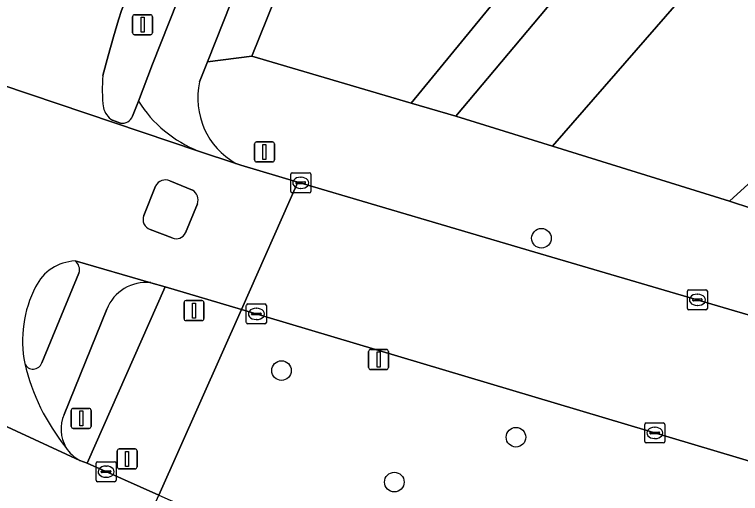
# Model space of a CAD drawing. Extents: x 160349 to 161355, y 381727 to 382854.
# Drawn here: x 160665.85 to 160702.07, y 381902.29 to 381926.2 of the extents above; entities that cross this region are included whole.
import ezdxf

# ---------------------------------------------------------------- set-up
doc = ezdxf.new("R2010")
doc.units = 0
for name, color, linetype in [('IMGEO_Berm_groen', 7, 'Continuous'), ('IMGEO_Boom', 7, 'Continuous'), ('IMGEO_Fietspad_open', 7, 'Continuous'), ('IMGEO_Groenvoorziening', 7, 'Continuous'), ('IMGEO_Kolk', 7, 'Continuous'), ('IMGEO_Lichtmast', 7, 'Continuous'), ('IMGEO_Rijbaan_lokaal_gesloten', 7, 'Continuous'), ('IMGEO_Rijbaan_lokaal_open', 7, 'Continuous'), ('IMGEO_Rijbaan_regionaal_gesloten', 7, 'Continuous'), ('IMGEO_Verkeerseiland_gesloten', 7, 'Continuous'), ('IMGEO_Verkeerseiland_open', 7, 'Continuous'), ('IMGEO_Verkeersregelinstallatiepaal', 7, 'Continuous'), ('IMGEO_Voetpad_halfverhard', 7, 'Continuous'), ('IMGEO_Voetpad_open', 7, 'Continuous')]:
    doc.layers.add(name, color=color, linetype=linetype)

msp = doc.modelspace()

# ---------------------------------------------------------------- linework, layer by layer
at = {"layer": 'IMGEO_Berm_groen'}
msp.add_lwpolyline([(160824.304, 381867.688), (160819.275, 381869.125), (160815.643, 381870.203), (160710.934, 381901.384), (160677.174, 381911.473), (160673.041, 381902.206), (160697.175, 381891.554), (160719.115, 381882.137)], dxfattribs=at)
at = {"layer": 'IMGEO_Boom'}
for centre in [(160692.142, 381915.027), (160679.17, 381908.421), (160690.869, 381905.095), (160684.8, 381902.854)]:
    msp.add_circle(centre, 0.489, dxfattribs=at)
at = {"layer": 'IMGEO_Fietspad_open'}
for points in [[(160675.082, 381922.833), (160675.478, 381923.832), (160700.334, 381986.543)], [(160697.241, 381985.329), (160696.896, 381984.332), (160696.781, 381984.374), (160672.733, 381923.718), (160672.029, 381921.876)], [(160675.036, 381919.383), (160676.897, 381918.763)], [(160672.648, 381912.81), (160668.867, 381913.893)], [(160669.062, 381913.291), (160667.212, 381908.808)], [(160668.326, 381906.225), (160670.446, 381911.483)]]:
    msp.add_lwpolyline(points, dxfattribs=at)
for centre, radius, start, end in [((160678.731, 381922.021), 3.739, 167.4512, 240.6174), ((160677.296, 381925.168), 6.211, 212.0121, 248.666), ((160668.559, 381913.461), 0.531, 341.3872, 54.5092), ((160672.424, 381910.692), 2.13, 83.9572, 158.192), ((160666.778, 381908.945), 0.455, 201.8804, 342.5351), ((160676.59, 381911.2), 10.517, 193.3307, 218.9875), ((160669.978, 381905.491), 1.808, 156.0482, 210.1568)]:
    msp.add_arc(centre, radius, start, end, dxfattribs=at)
at = {"layer": 'IMGEO_Groenvoorziening'}
for points in [[(160713.126, 381951.198), (160687.876, 381921.119), (160692.7, 381919.619), (160720.104, 381951.115), (160745.256, 381970.771), (160740.787, 381973.103), (160722.158, 381959.401)], [(160742.562, 381946.583), (160784.463, 381948.856), (160784.875, 381948.991), (160785.29, 381949.403), (160745.256, 381970.771), (160720.104, 381951.115), (160692.7, 381919.619), (160701.529, 381916.873), (160703.013, 381918.224), (160702.637, 381918.693), (160703.65, 381919.616), (160704.036, 381919.156), (160707.061, 381921.911), (160728.881, 381942.036), (160727.68, 381942.609), (160726.588, 381943.368)]]:
    msp.add_lwpolyline(points, dxfattribs=at)
msp.add_lwpolyline([(160685.638, 381921.777), (160693.182, 381930.982), (160682.21, 381935.356), (160677.695, 381924.114)], close=True, dxfattribs=at)
at = {"layer": 'IMGEO_Kolk'}
for p, q in [((160679.63, 381917.368), (160679.63, 381918.22)), ((160679.705, 381918.294), (160680.557, 381918.294)), ((160680.631, 381918.22), (160680.631, 381917.368)), ((160679.889, 381917.788), (160679.889, 381917.8)), ((160680.327, 381917.751), (160679.929, 381917.751)), ((160679.932, 381917.837), (160680.33, 381917.837)), ((160680.118, 381918.074), (160680.143, 381918.074)), ((160680.373, 381917.8), (160680.373, 381917.788)), ((160680.141, 381917.514), (160680.116, 381917.514)), ((160680.557, 381917.294), (160679.705, 381917.294)), ((160699.422, 381911.527), (160699.422, 381912.379)), ((160699.497, 381912.453), (160700.349, 381912.453)), ((160700.423, 381912.379), (160700.423, 381911.527)), ((160699.681, 381911.947), (160699.681, 381911.959)), ((160699.724, 381911.996), (160700.122, 381911.996)), ((160699.91, 381912.233), (160699.935, 381912.233)), ((160700.165, 381911.959), (160700.165, 381911.947)), ((160677.415, 381910.824), (160677.415, 381911.676)), ((160677.49, 381911.75), (160678.342, 381911.75)), ((160678.416, 381911.676), (160678.416, 381910.824)), ((160700.119, 381911.91), (160699.721, 381911.91)), ((160699.933, 381911.673), (160699.908, 381911.673)), ((160677.674, 381911.244), (160677.674, 381911.256)), ((160678.112, 381911.207), (160677.714, 381911.207)), ((160677.717, 381911.293), (160678.115, 381911.293)), ((160677.903, 381911.53), (160677.928, 381911.53)), ((160678.158, 381911.256), (160678.158, 381911.244)), ((160700.349, 381911.453), (160699.497, 381911.453)), ((160677.926, 381910.97), (160677.901, 381910.97)), ((160678.342, 381910.75), (160677.49, 381910.75)), ((160697.371, 381905.809), (160698.223, 381905.809)), ((160697.296, 381904.883), (160697.296, 381905.735)), ((160697.784, 381905.589), (160697.809, 381905.589)), ((160698.297, 381905.735), (160698.297, 381904.883)), ((160697.555, 381905.303), (160697.555, 381905.315)), ((160697.993, 381905.266), (160697.595, 381905.266)), ((160697.598, 381905.352), (160697.996, 381905.352)), ((160698.039, 381905.315), (160698.039, 381905.303)), ((160698.223, 381904.809), (160697.371, 381904.809)), ((160697.807, 381905.029), (160697.782, 381905.029)), ((160669.917, 381902.946), (160669.917, 381903.798)), ((160669.992, 381903.872), (160670.844, 381903.872)), ((160670.405, 381903.652), (160670.43, 381903.652)), ((160670.918, 381903.798), (160670.918, 381902.946)), ((160670.176, 381903.366), (160670.176, 381903.378)), ((160670.614, 381903.329), (160670.216, 381903.329)), ((160670.219, 381903.415), (160670.617, 381903.415)), ((160670.66, 381903.378), (160670.66, 381903.366)), ((160670.428, 381903.092), (160670.403, 381903.092)), ((160670.844, 381902.872), (160669.992, 381902.872))]:
    msp.add_line(p, q, dxfattribs=at)
for points in [[(160679.63, 381917.368), (160679.63, 381918.22)], [(160679.705, 381918.294), (160680.557, 381918.294)], [(160680.631, 381918.22), (160680.631, 381917.368)], [(160680.557, 381917.294), (160679.705, 381917.294)], [(160699.422, 381911.527), (160699.422, 381912.379)], [(160699.497, 381912.453), (160700.349, 381912.453)], [(160700.423, 381912.379), (160700.423, 381911.527)], [(160677.415, 381910.824), (160677.415, 381911.676)], [(160677.49, 381911.75), (160678.342, 381911.75)], [(160678.416, 381911.676), (160678.416, 381910.824)], [(160700.349, 381911.453), (160699.497, 381911.453)], [(160678.342, 381910.75), (160677.49, 381910.75)], [(160697.371, 381905.809), (160698.223, 381905.809)], [(160697.296, 381904.883), (160697.296, 381905.735)], [(160698.297, 381905.735), (160698.297, 381904.883)], [(160698.223, 381904.809), (160697.371, 381904.809)], [(160669.917, 381902.946), (160669.917, 381903.798)], [(160669.992, 381903.872), (160670.844, 381903.872)], [(160670.918, 381903.798), (160670.918, 381902.946)], [(160670.844, 381902.872), (160669.992, 381902.872)]]:
    msp.add_lwpolyline(points, dxfattribs=at)
for centre, radius, start, end in [((160679.707, 381918.218), 0.0765, 91.552, 178.448), ((160679.707, 381918.218), 0.0765, 91.552, 178.448), ((160680.555, 381918.218), 0.0765, 1.552, 88.448), ((160680.555, 381918.218), 0.0765, 1.552, 88.448), ((160679.929, 381917.797), 0.0403, 85.8775, 175.7526), ((160679.926, 381917.787), 0.0366, 178.938, 274.7102), ((160680.33, 381917.794), 0.043, 264.8664, 352.4533), ((160680.334, 381917.799), 0.0386, 1.7309, 96.639), ((160679.707, 381917.37), 0.0765, 181.552, 268.448), ((160679.707, 381917.37), 0.0765, 181.552, 268.448), ((160680.555, 381917.37), 0.0765, 271.552, 358.448), ((160680.555, 381917.37), 0.0765, 271.552, 358.448), ((160699.499, 381912.377), 0.0765, 91.552, 178.448), ((160699.499, 381912.377), 0.0765, 91.552, 178.448), ((160700.347, 381912.377), 0.0765, 1.552, 88.448), ((160700.347, 381912.377), 0.0765, 1.552, 88.448), ((160699.721, 381911.956), 0.0403, 85.8775, 175.7526), ((160699.718, 381911.946), 0.0366, 178.938, 274.7102), ((160700.122, 381911.953), 0.043, 264.8664, 352.4533), ((160700.126, 381911.958), 0.0386, 1.7309, 96.639), ((160677.492, 381911.674), 0.0765, 91.552, 178.448), ((160677.492, 381911.674), 0.0765, 91.552, 178.448), ((160678.34, 381911.674), 0.0765, 1.552, 88.448), ((160678.34, 381911.674), 0.0765, 1.552, 88.448), ((160677.714, 381911.253), 0.0403, 85.8775, 175.7526), ((160677.711, 381911.243), 0.0366, 178.938, 274.7102), ((160678.115, 381911.25), 0.043, 264.8664, 352.4533), ((160678.119, 381911.255), 0.0386, 1.7309, 96.639), ((160699.499, 381911.529), 0.0765, 181.552, 268.448), ((160699.499, 381911.529), 0.0765, 181.552, 268.448), ((160700.347, 381911.529), 0.0765, 271.552, 358.448), ((160700.347, 381911.529), 0.0765, 271.552, 358.448), ((160677.492, 381910.826), 0.0765, 181.552, 268.448), ((160677.492, 381910.826), 0.0765, 181.552, 268.448), ((160678.34, 381910.826), 0.0765, 271.552, 358.448), ((160678.34, 381910.826), 0.0765, 271.552, 358.448), ((160697.373, 381905.733), 0.0765, 91.552, 178.448), ((160697.373, 381905.733), 0.0765, 91.552, 178.448), ((160698.221, 381905.733), 0.0765, 1.552, 88.448), ((160698.221, 381905.733), 0.0765, 1.552, 88.448), ((160697.595, 381905.312), 0.0403, 85.8775, 175.7526), ((160697.592, 381905.302), 0.0366, 178.938, 274.7102), ((160697.996, 381905.309), 0.043, 264.8664, 352.4533), ((160698, 381905.314), 0.0386, 1.7309, 96.639), ((160697.373, 381904.885), 0.0765, 181.552, 268.448), ((160697.373, 381904.885), 0.0765, 181.552, 268.448), ((160698.221, 381904.885), 0.0765, 271.552, 358.448), ((160698.221, 381904.885), 0.0765, 271.552, 358.448), ((160669.994, 381903.796), 0.0765, 91.552, 178.448), ((160669.994, 381903.796), 0.0765, 91.552, 178.448), ((160670.842, 381903.796), 0.0765, 1.552, 88.448), ((160670.842, 381903.796), 0.0765, 1.552, 88.448), ((160670.216, 381903.375), 0.0403, 85.8775, 175.7526), ((160670.213, 381903.365), 0.0366, 178.938, 274.7102), ((160670.617, 381903.372), 0.043, 264.8664, 352.4533), ((160670.621, 381903.377), 0.0386, 1.7309, 96.639), ((160669.994, 381902.948), 0.0765, 181.552, 268.448), ((160669.994, 381902.948), 0.0765, 181.552, 268.448), ((160670.842, 381902.948), 0.0765, 271.552, 358.448), ((160670.842, 381902.948), 0.0765, 271.552, 358.448)]:
    msp.add_arc(centre, radius, start, end, dxfattribs=at)
for centre, major_axis, ratio, start_param, end_param in [((160680.117, 381917.794), (-0.387, 0.002), 0.722429, 4.712389, 7.853982), ((160680.142, 381917.794), (-0.39, 0.002), 0.717154, 1.570796, 4.712389), ((160699.909, 381911.953), (-0.387, 0.002), 0.722429, 4.712389, 7.853982), ((160699.934, 381911.953), (-0.39, 0.002), 0.717154, 1.570796, 4.712389), ((160677.902, 381911.25), (-0.387, 0.002), 0.722429, 4.712389, 7.853982), ((160677.927, 381911.25), (-0.39, 0.002), 0.717154, 1.570796, 4.712389), ((160697.783, 381905.309), (-0.387, 0.002), 0.722429, 4.712389, 7.853982), ((160697.808, 381905.309), (-0.39, 0.002), 0.717154, 1.570796, 4.712389), ((160670.404, 381903.372), (-0.387, 0.002), 0.722429, 4.712389, 7.853982), ((160670.429, 381903.372), (-0.39, 0.002), 0.717154, 1.570796, 4.712389)]:
    msp.add_ellipse(centre, major_axis=major_axis, ratio=ratio, start_param=start_param, end_param=end_param, dxfattribs=at)
at = {"layer": 'IMGEO_Lichtmast'}
for p, q in [((160683.617, 381909.474), (160684.407, 381909.474)), ((160684.407, 381909.474), (160683.617, 381909.474)), ((160683.517, 381908.574), (160683.517, 381909.374)), ((160683.517, 381909.374), (160683.517, 381908.574)), ((160684.507, 381909.374), (160684.507, 381908.574)), ((160684.507, 381908.574), (160684.507, 381909.374)), ((160684.407, 381908.474), (160683.617, 381908.474)), ((160683.617, 381908.474), (160684.407, 381908.474))]:
    msp.add_line(p, q, dxfattribs=at)
msp.add_lwpolyline([(160683.937, 381909.349), (160684.087, 381909.349), (160684.087, 381908.599), (160683.937, 381908.599), (160683.937, 381909.349)], dxfattribs=at)
for centre, start, end in [((160683.617, 381909.374), 90, 180), ((160683.617, 381909.374), 90, 180), ((160684.407, 381909.374), 0, 90), ((160684.407, 381909.374), 360, 90), ((160683.617, 381908.574), 180, 270), ((160683.617, 381908.574), 180, 270), ((160684.407, 381908.574), 270, 0), ((160684.407, 381908.574), 270, 0)]:
    msp.add_arc(centre, 0.1, start, end, dxfattribs=at)
at = {"layer": 'IMGEO_Rijbaan_lokaal_gesloten'}
for points in [[(160670.257, 381923.151), (160670.517, 381924.139), (160670.779, 381925.086), (160671.039, 381925.931), (160671.18, 381926.391), (160684.085, 381958.678), (160684.139, 381958.813), (160686.704, 381965.266), (160688.962, 381970.988), (160693.485, 381982.257), (160696.356, 381989.471), (160695.918, 381990.254)], [(160653.901, 381926.491), (160675.036, 381919.383)], [(160672.029, 381921.876), (160671.741, 381921.122)], [(160671.129, 381920.775), (160670.73, 381920.923)]]:
    msp.add_lwpolyline(points, dxfattribs=at)
for centre, radius, start, end in [((160677.775, 381922.46), 7.55, 174.7457, 186.9656), ((160677.296, 381925.168), 6.211, 212.0121, 248.666), ((160671.301, 381921.809), 1.054, 194.555, 237.1809), ((160671.217, 381921.333), 0.565, 261.0247, 338.0812)]:
    msp.add_arc(centre, radius, start, end, dxfattribs=at)
at = {"layer": 'IMGEO_Rijbaan_lokaal_open'}
for points in [[(160668.867, 381913.893), (160672.648, 381912.81), (160673.357, 381912.607), (160677.174, 381911.473), (160679.993, 381917.834), (160677.146, 381918.679), (160676.897, 381918.763), (160675.036, 381919.383), (160653.901, 381926.491)], [(160673.602, 381917.886), (160674.721, 381917.429)], [(160703.301, 381910.962), (160691.804, 381914.329), (160679.993, 381917.834), (160677.174, 381911.473), (160710.934, 381901.384), (160815.643, 381870.203), (160819.275, 381869.125), (160824.304, 381867.688)], [(160672.299, 381916.157), (160672.886, 381917.636)], [(160674.976, 381916.75), (160674.383, 381915.297)], [(160673.72, 381915.042), (160672.615, 381915.47)], [(160650.605, 381913.428), (160646.282, 381914.496), (160669.106, 381903.933)]]:
    msp.add_lwpolyline(points, dxfattribs=at)
for centre, radius, start, end in [((160673.369, 381917.403), 0.537, 64.2776, 154.217), ((160674.443, 381916.937), 0.565, 340.6269, 60.5406), ((160672.772, 381915.959), 0.513, 157.2624, 252.1397), ((160673.914, 381915.527), 0.522, 248.1672, 333.9078), ((160668.971, 381911.585), 2.31, 92.5885, 153.8328), ((160672.14, 381909.909), 5.894, 152.7924, 191.0941), ((160676.59, 381911.2), 10.517, 193.3307, 218.9875), ((160669.929, 381905.5), 1.77, 211.211, 242.2915)]:
    msp.add_arc(centre, radius, start, end, dxfattribs=at)
at = {"layer": 'IMGEO_Rijbaan_regionaal_gesloten'}
msp.add_lwpolyline([(160666.389, 381898.593), (160667.048, 381898.322), (160670.634, 381896.725), (160671.637, 381899.009), (160673.041, 381902.206), (160669.467, 381903.793), (160669.106, 381903.933), (160646.282, 381914.496), (160644.778, 381911.361), (160643.255, 381908.186), (160641.93, 381905.424), (160643.427, 381904.706), (160646.098, 381903.448)], dxfattribs=at)
at = {"layer": 'IMGEO_Verkeerseiland_gesloten'}
msp.add_lwpolyline([(160667.212, 381908.808), (160669.062, 381913.291)], dxfattribs=at)
for centre, radius, start, end in [((160668.971, 381911.585), 2.31, 92.5885, 153.8328), ((160668.559, 381913.461), 0.531, 341.3872, 54.5092), ((160672.14, 381909.909), 5.894, 152.7924, 191.0941), ((160666.778, 381908.945), 0.455, 201.8804, 342.5351)]:
    msp.add_arc(centre, radius, start, end, dxfattribs=at)
at = {"layer": 'IMGEO_Verkeerseiland_open'}
for points in [[(160695.918, 381990.254), (160696.356, 381989.471), (160693.485, 381982.257), (160688.962, 381970.988), (160686.704, 381965.266), (160684.139, 381958.813), (160684.085, 381958.678), (160671.18, 381926.391), (160671.039, 381925.931), (160670.779, 381925.086), (160670.517, 381924.139), (160670.257, 381923.151)], [(160671.741, 381921.122), (160672.029, 381921.876), (160672.733, 381923.718), (160696.781, 381984.374)], [(160670.73, 381920.923), (160671.129, 381920.775)], [(160674.721, 381917.429), (160673.602, 381917.886)], [(160672.886, 381917.636), (160672.299, 381916.157)], [(160674.383, 381915.297), (160674.976, 381916.75)], [(160672.615, 381915.47), (160673.72, 381915.042)], [(160669.106, 381903.933), (160669.467, 381903.793), (160673.357, 381912.607), (160672.648, 381912.81)], [(160670.446, 381911.483), (160668.326, 381906.225)]]:
    msp.add_lwpolyline(points, dxfattribs=at)
for centre, radius, start, end in [((160677.775, 381922.46), 7.55, 174.7457, 186.9656), ((160671.301, 381921.809), 1.054, 194.555, 237.1809), ((160671.217, 381921.333), 0.565, 261.0247, 338.0812), ((160673.369, 381917.403), 0.537, 64.2776, 154.217), ((160674.443, 381916.937), 0.565, 340.6269, 60.5406), ((160672.772, 381915.959), 0.513, 157.2624, 252.1397), ((160673.914, 381915.527), 0.522, 248.1672, 333.9078), ((160672.424, 381910.692), 2.13, 83.9572, 158.192), ((160669.978, 381905.491), 1.808, 156.0482, 210.1568), ((160669.929, 381905.5), 1.77, 211.211, 242.2915)]:
    msp.add_arc(centre, radius, start, end, dxfattribs=at)
at = {"layer": 'IMGEO_Verkeersregelinstallatiepaal'}
for p, q in [((160671.74, 381925.289), (160671.74, 381926.089)), ((160671.74, 381926.089), (160671.74, 381925.289)), ((160671.84, 381926.189), (160672.63, 381926.189)), ((160672.63, 381926.189), (160671.84, 381926.189)), ((160672.73, 381926.089), (160672.73, 381925.289)), ((160672.73, 381925.289), (160672.73, 381926.089)), ((160672.63, 381925.189), (160671.84, 381925.189)), ((160671.84, 381925.189), (160672.63, 381925.189)), ((160677.825, 381918.937), (160677.825, 381919.737)), ((160677.825, 381919.737), (160677.825, 381918.937)), ((160677.925, 381919.837), (160678.715, 381919.837)), ((160678.715, 381919.837), (160677.925, 381919.837)), ((160678.815, 381919.737), (160678.815, 381918.937)), ((160678.815, 381918.937), (160678.815, 381919.737)), ((160678.715, 381918.837), (160677.925, 381918.837)), ((160677.925, 381918.837), (160678.715, 381918.837)), ((160674.308, 381911.017), (160674.308, 381911.817)), ((160674.308, 381911.817), (160674.308, 381911.017)), ((160674.408, 381911.917), (160675.198, 381911.917)), ((160675.198, 381911.917), (160674.408, 381911.917)), ((160675.298, 381911.817), (160675.298, 381911.017)), ((160675.298, 381911.017), (160675.298, 381911.817)), ((160675.198, 381910.917), (160674.408, 381910.917)), ((160674.408, 381910.917), (160675.198, 381910.917)), ((160668.78, 381906.535), (160669.57, 381906.535)), ((160669.57, 381906.535), (160668.78, 381906.535)), ((160668.68, 381905.635), (160668.68, 381906.435)), ((160668.68, 381906.435), (160668.68, 381905.635)), ((160669.67, 381906.435), (160669.67, 381905.635)), ((160669.67, 381905.635), (160669.67, 381906.435)), ((160669.57, 381905.535), (160668.78, 381905.535)), ((160668.78, 381905.535), (160669.57, 381905.535)), ((160670.972, 381903.614), (160670.972, 381904.414)), ((160670.972, 381904.414), (160670.972, 381903.614)), ((160671.072, 381904.514), (160671.862, 381904.514)), ((160671.862, 381904.514), (160671.072, 381904.514)), ((160671.962, 381904.414), (160671.962, 381903.614)), ((160671.962, 381903.614), (160671.962, 381904.414)), ((160671.862, 381903.514), (160671.072, 381903.514)), ((160671.072, 381903.514), (160671.862, 381903.514))]:
    msp.add_line(p, q, dxfattribs=at)
for points in [[(160672.16, 381926.064), (160672.31, 381926.064), (160672.31, 381925.314), (160672.16, 381925.314), (160672.16, 381926.064)], [(160678.245, 381919.712), (160678.395, 381919.712), (160678.395, 381918.962), (160678.245, 381918.962), (160678.245, 381919.712)], [(160674.728, 381911.792), (160674.878, 381911.792), (160674.878, 381911.042), (160674.728, 381911.042), (160674.728, 381911.792)], [(160669.1, 381906.41), (160669.25, 381906.41), (160669.25, 381905.66), (160669.1, 381905.66), (160669.1, 381906.41)], [(160671.392, 381904.389), (160671.542, 381904.389), (160671.542, 381903.639), (160671.392, 381903.639), (160671.392, 381904.389)]]:
    msp.add_lwpolyline(points, dxfattribs=at)
for centre, start, end in [((160671.84, 381926.089), 90, 180), ((160671.84, 381926.089), 90, 180), ((160672.63, 381926.089), 0, 90), ((160672.63, 381926.089), 360, 90), ((160671.84, 381925.289), 180, 270), ((160671.84, 381925.289), 180, 270), ((160672.63, 381925.289), 270, 0), ((160672.63, 381925.289), 270, 0), ((160677.925, 381919.737), 90, 180), ((160677.925, 381919.737), 90, 180), ((160678.715, 381919.737), 0, 90), ((160678.715, 381919.737), 360, 90), ((160677.925, 381918.937), 180, 270), ((160677.925, 381918.937), 180, 270), ((160678.715, 381918.937), 270, 0), ((160678.715, 381918.937), 270, 0), ((160674.408, 381911.817), 90, 180), ((160674.408, 381911.817), 90, 180), ((160675.198, 381911.817), 0, 90), ((160675.198, 381911.817), 360, 90), ((160674.408, 381911.017), 180, 270), ((160674.408, 381911.017), 180, 270), ((160675.198, 381911.017), 270, 0), ((160675.198, 381911.017), 270, 0), ((160668.78, 381906.435), 90, 180), ((160668.78, 381906.435), 90, 180), ((160669.57, 381906.435), 0, 90), ((160669.57, 381906.435), 360, 90), ((160668.78, 381905.635), 180, 270), ((160668.78, 381905.635), 180, 270), ((160669.57, 381905.635), 270, 0), ((160669.57, 381905.635), 270, 0), ((160671.072, 381904.414), 90, 180), ((160671.072, 381904.414), 90, 180), ((160671.862, 381904.414), 0, 90), ((160671.862, 381904.414), 360, 90), ((160671.072, 381903.614), 180, 270), ((160671.072, 381903.614), 180, 270), ((160671.862, 381903.614), 270, 0), ((160671.862, 381903.614), 270, 0)]:
    msp.add_arc(centre, 0.1, start, end, dxfattribs=at)
at = {"layer": 'IMGEO_Voetpad_halfverhard'}
msp.add_lwpolyline([(160710.168, 381951.541), (160694.745, 381932.874), (160683.073, 381937.506), (160682.21, 381935.356), (160693.182, 381930.982), (160685.638, 381921.777), (160687.876, 381921.119), (160713.126, 381951.198)], dxfattribs=at)
at = {"layer": 'IMGEO_Voetpad_open'}
for points in [[(160698.111, 381993.103), (160698.138, 381992.865), (160698.157, 381992.648), (160698.239, 381992.333), (160700.157, 381987.886), (160700.324, 381987.406), (160700.382, 381986.926), (160700.334, 381986.543), (160675.478, 381923.832), (160677.695, 381924.114), (160682.21, 381935.356), (160683.073, 381937.506), (160696.851, 381971.923), (160695.441, 381972.489), (160696.892, 381976.109), (160698.302, 381975.543), (160703.024, 381987.36)], [(160726.588, 381943.368), (160727.68, 381942.609), (160728.881, 381942.036), (160707.061, 381921.911), (160704.036, 381919.156), (160703.65, 381919.616), (160702.637, 381918.693), (160703.013, 381918.224), (160701.529, 381916.873), (160702.632, 381916.514), (160704.645, 381915.916), (160705.831, 381919.449), (160719.952, 381932.403), (160720.314, 381932.008), (160726.776, 381937.953), (160731.902, 381932.381), (160738.523, 381938.472), (160743.604, 381932.949), (160750.211, 381939.027)], [(160746.482, 381903.49), (160704.645, 381915.916), (160702.632, 381916.514), (160701.529, 381916.873), (160692.7, 381919.619), (160687.876, 381921.119), (160685.638, 381921.777), (160677.695, 381924.114), (160675.478, 381923.832), (160675.082, 381922.833)], [(160676.897, 381918.763), (160677.146, 381918.679), (160679.993, 381917.834), (160691.804, 381914.329), (160703.301, 381910.962), (160713.383, 381907.976), (160724.219, 381904.806), (160729.348, 381903.194), (160740.094, 381899.948), (160744.941, 381898.519), (160820.691, 381876.187), (160826.955, 381874.36)]]:
    msp.add_lwpolyline(points, dxfattribs=at)
msp.add_lwpolyline([(160673.357, 381912.607), (160669.467, 381903.793), (160673.041, 381902.206), (160677.174, 381911.473)], close=True, dxfattribs=at)
msp.add_arc((160678.731, 381922.021), 3.739, 167.4512, 240.6174, dxfattribs=at)

doc.saveas('drawing.dxf')
